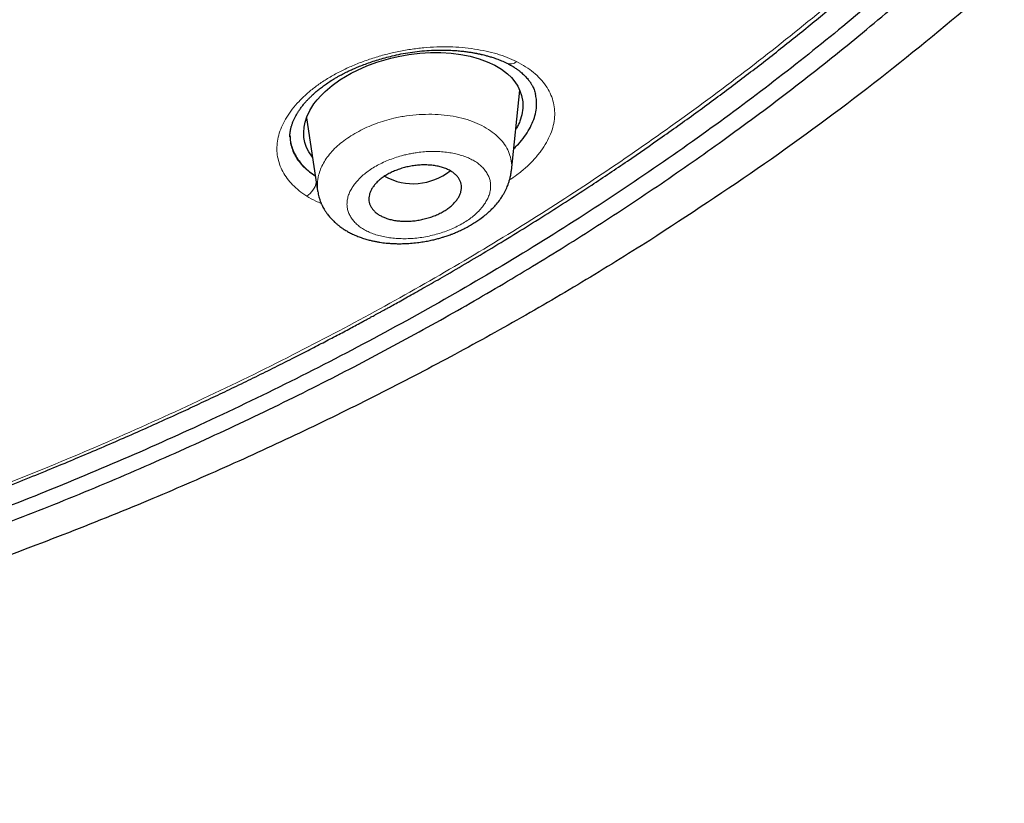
# Model space of a CAD drawing. Header units: millimetres. Extents: x 8 to 1170, y 12 to 886.
# Tile 326 of 656: x 794 to 813, y 788 to 803. Entities that reach past the tile are written whole.
import ezdxf

# ---------------------------------------------------------------- set-up
doc = ezdxf.new("R2010")
doc.units = ezdxf.units.MM

msp = doc.modelspace()

# ---------------------------------------------------------------- linework, layer by layer
at = {"color": 7, "linetype": 'Continuous', "lineweight": 30}
for p, q in [((803.394, 800.451), (803.553, 802.011)), ((799.419, 801.475), (799.634, 800.064)), ((799.099, 801.107), (799.1, 801.104)), ((803.388, 800.458), (803.387, 800.451)), ((799.637, 800.051), (799.637, 800.064))]:
    msp.add_line(p, q, dxfattribs=at)
at = {"color": 7, "linetype": 'Continuous', "lineweight": 30, "flags": 128}
msp.add_lwpolyline([(799.535, 800.713), (799.52, 800.731), (799.465, 800.816), (799.421, 800.905), (799.39, 800.999), (799.371, 801.096), (799.365, 801.195), (799.372, 801.294), (799.392, 801.394), (799.425, 801.494), (799.486, 801.621), (799.565, 801.746), (799.629, 801.828), (799.702, 801.909), (799.783, 801.988), (799.919, 802.104), (800.067, 802.212), (800.174, 802.279), (800.287, 802.343), (800.405, 802.403), (800.59, 802.484), (800.783, 802.555), (800.917, 802.596), (801.055, 802.633), (801.196, 802.665), (801.404, 802.702), (801.614, 802.728), (801.822, 802.741), (802.024, 802.742), (802.221, 802.73), (802.41, 802.706), (802.59, 802.67), (802.763, 802.622), (802.924, 802.563), (803.069, 802.495), (803.198, 802.418), (803.312, 802.331), (803.391, 802.255), (803.458, 802.175), (803.514, 802.09), (803.557, 802.001), (803.589, 801.908), (803.611, 801.785), (803.612, 801.662), (803.593, 801.537), (803.553, 801.41), (803.553, 801.41)], dxfattribs=at)
at = {"color": 8, "linetype": 'Continuous', "lineweight": 0}
for centre, radius, start, end in [((803.372, 802.709), 0.187, 248.5977, 309.7764), ((799.214, 800.306), 0.403, 301.3205, 349.122)]:
    msp.add_arc(centre, radius, start, end, dxfattribs=at)
at = {"color": 7, "linetype": 'Continuous', "lineweight": 30}
msp.add_arc((801.489, 801.343), 1.142, 240.9326, 308.728, dxfattribs=at)
for points, knots in [([(767.643, 873.98), (768.5, 873.977), (770.215, 873.972), (772.782, 873.862), (775.337, 873.677), (777.878, 873.413), (780.398, 873.069), (782.894, 872.648), (785.497, 872.122), (788.198, 871.476), (790.979, 870.694), (793.699, 869.81), (796.351, 868.828), (798.929, 867.75), (801.308, 866.635), (803.495, 865.5), (805.5, 864.361), (807.433, 863.16), (809.29, 861.899), (811.068, 860.58), (812.764, 859.205), (814.374, 857.778), (815.896, 856.301), (817.327, 854.777), (818.666, 853.209), (819.908, 851.6), (821.053, 849.953), (822.096, 848.27), (823.088, 846.46), (824.005, 844.519), (824.823, 842.447), (825.496, 840.347), (826.021, 838.223), (826.398, 836.081), (826.613, 834.028), (826.69, 832.073), (826.651, 830.218), (826.5, 828.365), (826.237, 826.518), (825.865, 824.678), (825.383, 822.851), (824.794, 821.039), (824.097, 819.245), (823.295, 817.474), (822.387, 815.728), (821.374, 814.011), (820.26, 812.326), (819.046, 810.677), (817.663, 808.976), (816.094, 807.235), (814.323, 805.467), (812.433, 803.763), (810.426, 802.13), (808.315, 800.566), (806.819, 799.59), (806.072, 799.102)], [0, 0, 0, 0, 0.017859, 0.035717, 0.053574, 0.07143, 0.089287, 0.107143, 0.125, 0.145832, 0.166666, 0.1875, 0.208333, 0.229166, 0.249999, 0.267856, 0.285713, 0.303571, 0.321429, 0.339287, 0.357144, 0.375001, 0.392858, 0.410715, 0.428572, 0.446429, 0.464286, 0.482143, 0.500002, 0.520835, 0.541668, 0.562501, 0.583334, 0.604167, 0.624999, 0.642856, 0.660713, 0.678571, 0.696428, 0.714286, 0.732144, 0.750003, 0.76786, 0.785718, 0.803575, 0.821433, 0.839289, 0.857146, 0.875003, 0.895835, 0.916668, 0.9375, 0.958333, 0.979167, 1, 1, 1, 1]), ([(766.714, 788.678), (767.321, 788.685), (768.534, 788.7), (770.35, 788.776), (772.161, 788.889), (773.966, 789.045), (775.764, 789.241), (777.554, 789.478), (779.281, 789.747), (780.943, 790.043), (782.541, 790.364), (784.126, 790.717), (785.696, 791.102), (787.253, 791.52), (788.845, 791.984), (790.467, 792.499), (792.114, 793.065), (793.731, 793.667), (795.321, 794.305), (796.881, 794.978), (798.415, 795.686), (799.878, 796.409), (801.272, 797.142), (802.593, 797.88), (803.884, 798.644), (805.144, 799.434), (806.372, 800.249), (807.604, 801.114), (808.834, 802.03), (810.055, 802.999), (811.233, 803.994), (812.369, 805.015), (813.462, 806.062), (814.514, 807.137), (815.496, 808.208), (816.407, 809.269), (817.248, 810.313), (818.045, 811.371), (818.798, 812.443), (819.507, 813.529), (820.192, 814.66), (820.847, 815.837), (821.468, 817.059), (822.035, 818.295), (822.548, 819.544), (823.009, 820.806), (823.417, 822.082), (823.761, 823.334), (824.045, 824.556), (824.273, 825.745), (824.453, 826.935), (824.585, 828.126), (824.669, 829.318), (824.706, 830.545), (824.691, 831.807), (824.619, 833.101), (824.49, 834.394), (824.304, 835.684), (824.061, 836.974), (823.761, 838.26), (823.417, 839.504), (823.033, 840.702), (822.615, 841.852), (822.153, 842.99), (821.646, 844.116), (821.093, 845.229), (820.505, 846.314), (819.883, 847.37), (819.23, 848.398), (818.538, 849.411), (817.805, 850.412), (817.032, 851.4), (816.219, 852.375), (815.369, 853.333), (814.47, 854.286), (813.525, 855.232), (812.529, 856.169), (811.497, 857.084), (810.429, 857.976), (809.324, 858.846), (808.201, 859.679), (807.062, 860.477), (805.91, 861.239), (804.727, 861.979), (803.513, 862.696), (802.267, 863.391), (800.991, 864.063), (799.689, 864.708), (798.346, 865.336), (796.964, 865.943), (795.539, 866.529), (794.092, 867.084), (792.623, 867.609), (791.132, 868.103), (789.644, 868.557), (788.162, 868.975), (786.687, 869.357), (785.196, 869.709), (783.688, 870.031), (782.164, 870.325), (780.624, 870.588), (779.071, 870.822), (777.487, 871.028), (775.875, 871.205), (774.236, 871.35), (772.594, 871.46), (770.949, 871.536), (769.3, 871.58), (768.2, 871.58), (767.65, 871.58)], [0, 0, 0, 0, 0.010081, 0.020137, 0.030179, 0.040216, 0.050257, 0.060311, 0.070335, 0.079491, 0.088633, 0.097767, 0.1069, 0.116039, 0.125192, 0.135253, 0.145282, 0.155288, 0.16528, 0.175267, 0.185259, 0.195301, 0.204496, 0.213673, 0.222839, 0.232002, 0.241168, 0.250345, 0.260322, 0.270285, 0.280246, 0.290212, 0.300194, 0.310203, 0.320293, 0.329526, 0.338727, 0.347904, 0.357065, 0.366218, 0.375372, 0.385323, 0.395264, 0.405207, 0.415162, 0.425139, 0.435149, 0.445226, 0.454443, 0.463632, 0.472801, 0.481959, 0.491116, 0.500279, 0.510233, 0.520184, 0.530144, 0.540125, 0.550137, 0.560192, 0.570258, 0.579448, 0.588609, 0.59775, 0.60688, 0.616007, 0.625139, 0.633867, 0.642594, 0.651329, 0.660077, 0.668845, 0.677642, 0.686473, 0.695244, 0.704395, 0.713529, 0.722653, 0.731774, 0.740899, 0.750037, 0.758756, 0.767483, 0.776222, 0.78498, 0.793764, 0.802579, 0.811433, 0.820208, 0.829363, 0.838502, 0.847632, 0.856762, 0.865897, 0.875044, 0.883755, 0.89247, 0.901196, 0.909939, 0.918704, 0.927499, 0.936329, 0.945126, 0.954305, 0.963462, 0.972602, 0.981734, 0.990864, 1, 1, 1, 1]), ([(824.209, 830.38), (824.196, 829.879), (824.17, 828.877), (824.034, 827.376), (823.827, 825.877), (823.542, 824.382), (823.181, 822.89), (822.752, 821.434), (822.263, 820.018), (821.719, 818.645), (821.109, 817.286), (820.435, 815.942), (819.683, 814.591), (818.851, 813.236), (817.936, 811.88), (816.952, 810.547), (815.899, 809.237), (814.777, 807.951), (813.613, 806.716), (812.414, 805.534), (811.185, 804.406), (809.904, 803.31), (808.57, 802.244), (807.162, 801.194), (805.679, 800.163), (804.118, 799.153), (802.503, 798.183), (800.834, 797.251), (799.115, 796.361), (797.388, 795.532), (795.662, 794.765), (793.941, 794.057), (792.191, 793.392), (790.41, 792.772), (788.568, 792.185), (786.664, 791.635), (784.697, 791.127), (782.702, 790.669), (780.678, 790.262), (778.629, 789.908), (776.602, 789.612), (774.607, 789.373), (772.65, 789.189), (770.69, 789.053), (768.727, 788.966), (766.72, 788.928), (764.671, 788.942), (762.582, 789.011), (760.5, 789.136), (758.424, 789.316), (756.356, 789.552), (754.344, 789.836), (752.392, 790.164), (750.502, 790.532), (748.637, 790.946), (746.796, 791.406), (744.936, 791.923), (743.063, 792.501), (741.181, 793.142), (739.337, 793.832), (737.529, 794.572), (735.759, 795.36), (734.062, 796.18), (732.442, 797.025), (730.899, 797.891), (729.405, 798.792), (727.957, 799.729), (726.526, 800.724), (725.116, 801.777), (723.734, 802.889), (722.411, 804.037), (721.149, 805.22), (719.944, 806.44), (718.822, 807.67), (717.782, 808.906), (716.824, 810.139), (715.928, 811.394), (715.095, 812.67), (714.309, 813.993), (713.575, 815.362), (712.899, 816.775), (712.296, 818.204), (711.767, 819.648), (711.311, 821.11), (710.934, 822.562), (710.636, 823.999), (710.411, 825.414), (710.256, 826.835), (710.165, 828.261), (710.163, 829.214), (710.162, 829.691)], [0, 0, 0, 0, 0.011647, 0.023279, 0.034914, 0.046569, 0.058262, 0.069997, 0.081033, 0.092045, 0.103046, 0.114051, 0.125075, 0.136674, 0.148268, 0.159874, 0.171507, 0.183184, 0.194903, 0.205931, 0.216944, 0.227954, 0.238974, 0.250018, 0.2616, 0.2732, 0.284834, 0.296518, 0.308264, 0.319998, 0.330999, 0.341975, 0.352941, 0.363907, 0.374886, 0.386463, 0.398058, 0.409684, 0.421356, 0.433089, 0.444843, 0.455871, 0.466863, 0.477832, 0.488791, 0.499751, 0.51144, 0.523115, 0.53479, 0.54648, 0.558201, 0.569925, 0.580927, 0.591892, 0.602833, 0.61376, 0.624687, 0.6364, 0.648087, 0.659761, 0.671439, 0.683135, 0.694871, 0.705904, 0.716895, 0.727858, 0.738804, 0.749746, 0.761426, 0.773081, 0.784724, 0.796373, 0.808043, 0.819784, 0.830839, 0.841857, 0.852852, 0.863839, 0.87483, 0.886496, 0.898127, 0.909738, 0.921348, 0.932974, 0.944696, 0.955762, 0.96681, 0.977856, 0.988914, 1, 1, 1, 1]), ([(710.696, 827.989), (710.697, 827.963), (710.701, 827.907), (710.707, 827.825), (710.713, 827.737), (710.718, 827.644), (710.725, 827.533), (710.734, 827.404), (710.744, 827.257), (710.757, 827.098), (710.771, 826.926), (710.787, 826.741), (710.806, 826.546), (710.827, 826.345), (710.856, 826.077), (710.895, 825.749), (710.946, 825.365), (711.001, 824.992), (711.058, 824.632), (711.118, 824.282), (711.181, 823.94), (711.265, 823.506), (711.377, 822.98), (711.521, 822.361), (711.683, 821.729), (711.862, 821.084), (712.061, 820.427), (712.274, 819.773), (712.502, 819.122), (712.71, 818.568), (712.891, 818.108), (713.042, 817.738), (713.202, 817.36), (713.37, 816.976), (713.534, 816.614), (713.692, 816.276), (713.839, 815.969), (713.988, 815.668), (714.136, 815.375), (714.258, 815.138), (714.354, 814.957), (714.422, 814.829), (714.488, 814.706), (714.549, 814.592), (714.605, 814.491), (714.65, 814.408), (714.688, 814.341), (714.718, 814.286), (714.749, 814.232), (714.781, 814.175), (714.815, 814.113), (714.861, 814.033), (714.918, 813.933), (714.989, 813.809), (715.069, 813.673), (715.156, 813.525), (715.251, 813.365), (715.354, 813.193), (715.482, 812.985), (715.631, 812.745), (715.8, 812.478), (715.97, 812.215), (716.14, 811.958), (716.309, 811.705), (716.475, 811.461), (716.638, 811.227), (716.796, 811.002), (716.951, 810.786), (717.1, 810.58), (717.235, 810.398), (717.354, 810.238), (717.46, 810.098), (717.559, 809.967), (717.652, 809.845), (717.741, 809.73), (717.834, 809.61), (717.937, 809.479), (718.053, 809.332), (718.178, 809.176), (718.313, 809.009), (718.457, 808.833), (718.612, 808.646), (718.776, 808.45), (718.948, 808.247), (719.182, 807.975), (719.48, 807.635), (719.758, 807.327), (719.953, 807.114), (720.06, 806.998), (720.169, 806.882), (720.278, 806.765), (720.387, 806.65), (720.494, 806.538), (720.598, 806.429), (720.696, 806.328), (720.787, 806.234), (720.868, 806.151), (720.938, 806.08), (721, 806.016), (721.059, 805.957), (721.118, 805.898), (721.183, 805.832), (721.258, 805.758), (721.344, 805.672), (721.443, 805.575), (721.554, 805.466), (721.678, 805.346), (721.835, 805.194), (722.022, 805.015), (722.234, 804.816), (722.444, 804.62), (722.653, 804.429), (722.892, 804.212), (723.161, 803.971), (723.46, 803.709), (723.757, 803.452), (724.058, 803.198), (724.365, 802.942), (724.645, 802.712), (724.896, 802.51), (725.117, 802.334), (725.341, 802.157), (725.568, 801.98), (725.791, 801.809), (726.005, 801.646), (726.206, 801.495), (726.393, 801.356), (726.558, 801.234), (726.7, 801.13), (726.823, 801.041), (726.939, 800.957), (727.057, 800.873), (727.195, 800.774), (727.36, 800.657), (727.553, 800.522), (727.76, 800.379), (727.981, 800.227), (728.214, 800.068), (728.456, 799.906), (728.747, 799.714), (729.08, 799.496), (729.443, 799.264), (729.788, 799.047), (730.115, 798.845), (730.438, 798.647), (730.784, 798.44), (731.157, 798.22), (731.562, 797.985), (731.978, 797.749), (732.405, 797.511), (732.841, 797.273), (733.216, 797.072), (733.525, 796.91), (733.766, 796.784), (734.005, 796.661), (734.242, 796.54), (734.477, 796.422), (734.678, 796.322), (734.842, 796.241), (734.962, 796.183), (735.064, 796.133), (735.144, 796.094), (735.203, 796.065), (735.247, 796.044), (735.291, 796.023), (735.342, 795.998), (735.407, 795.967), (735.486, 795.929), (735.58, 795.885), (735.687, 795.834), (735.808, 795.777), (735.94, 795.715), (736.079, 795.65), (736.221, 795.584), (736.482, 795.464), (736.86, 795.294), (737.346, 795.079), (737.818, 794.875), (738.276, 794.681), (738.729, 794.494), (739.178, 794.312), (739.626, 794.135), (740.154, 793.93), (740.764, 793.701), (741.459, 793.448), (742.237, 793.175), (743.1, 792.885), (744.052, 792.58), (745.012, 792.288), (745.956, 792.017), (746.884, 791.764), (747.793, 791.529), (748.708, 791.305), (749.629, 791.093), (750.554, 790.893), (751.484, 790.704), (752.45, 790.52), (753.452, 790.344), (754.489, 790.176), (755.53, 790.023), (756.574, 789.884), (757.622, 789.759), (758.674, 789.648), (759.728, 789.551), (760.786, 789.469), (761.846, 789.402), (762.901, 789.349), (763.953, 789.311), (765, 789.287), (766.049, 789.278), (767.074, 789.282), (768.072, 789.299), (769.043, 789.327), (770.012, 789.368), (770.98, 789.421), (771.946, 789.485), (772.91, 789.562), (773.905, 789.653), (774.93, 789.761), (775.984, 789.886), (777.034, 790.026), (778.081, 790.179), (779.125, 790.347), (780.165, 790.529), (781.202, 790.726), (782.234, 790.936), (783.26, 791.16), (784.275, 791.397), (785.278, 791.645), (786.269, 791.906), (787.253, 792.179), (788.256, 792.473), (789.276, 792.79), (790.313, 793.129), (791.34, 793.482), (792.357, 793.85), (793.364, 794.233), (794.175, 794.556), (794.794, 794.812), (795.227, 794.994), (795.657, 795.179), (796.086, 795.366), (796.517, 795.558), (796.921, 795.742), (797.301, 795.918), (797.658, 796.086), (798.022, 796.26), (798.392, 796.44), (798.767, 796.625), (799.121, 796.803), (799.445, 796.968), (799.735, 797.118), (800.008, 797.261), (800.265, 797.397), (800.453, 797.498), (800.576, 797.565), (800.635, 797.597), (800.685, 797.624), (800.726, 797.646), (800.757, 797.663), (800.784, 797.678), (800.815, 797.695), (800.856, 797.717), (800.908, 797.745), (800.966, 797.778), (801.03, 797.812), (801.113, 797.858), (801.218, 797.917), (801.347, 797.989), (801.488, 798.068), (801.639, 798.153), (801.8, 798.245), (801.97, 798.342), (802.243, 798.5), (802.61, 798.715), (803.083, 798.998), (803.558, 799.288), (804.034, 799.586), (804.495, 799.88), (805.031, 800.229), (805.638, 800.637), (806.326, 801.113), (807.009, 801.602), (807.691, 802.108), (808.362, 802.621), (809.02, 803.143), (809.665, 803.673), (810.299, 804.211), (810.84, 804.687), (811.294, 805.097), (811.665, 805.44), (812.036, 805.79), (812.41, 806.151), (812.722, 806.459), (812.973, 806.711), (813.162, 806.904), (813.353, 807.099), (813.542, 807.297), (813.727, 807.491), (813.902, 807.678), (814.064, 807.853), (814.212, 808.014), (814.347, 808.162), (814.468, 808.296), (814.579, 808.422), (814.688, 808.544), (814.8, 808.671), (814.917, 808.805), (815.04, 808.948), (815.169, 809.098), (815.305, 809.258), (815.448, 809.428), (815.638, 809.656), (815.867, 809.937), (816.13, 810.265), (816.384, 810.588), (816.627, 810.905), (816.881, 811.242), (817.144, 811.599), (817.417, 811.979), (817.684, 812.361), (817.927, 812.716), (818.147, 813.046), (818.346, 813.351), (818.545, 813.663), (818.734, 813.965), (818.913, 814.258), (819.082, 814.54), (819.253, 814.831), (819.425, 815.13), (819.575, 815.397), (819.701, 815.626), (819.801, 815.81), (819.893, 815.981), (819.977, 816.141), (820.054, 816.288), (820.118, 816.413), (820.172, 816.518), (820.216, 816.604), (820.256, 816.683), (820.292, 816.755), (820.327, 816.825), (820.364, 816.9), (820.406, 816.986), (820.452, 817.08), (820.502, 817.182), (820.553, 817.289), (820.607, 817.402), (820.662, 817.518), (820.717, 817.635), (820.772, 817.754), (820.868, 817.963), (821.004, 818.267), (821.179, 818.67), (821.35, 819.078), (821.514, 819.487), (821.669, 819.886), (821.814, 820.275), (821.95, 820.655), (822.079, 821.028), (822.228, 821.479), (822.395, 822.011), (822.574, 822.625), (822.74, 823.241), (822.893, 823.858), (823.033, 824.476), (823.159, 825.092), (823.266, 825.676), (823.356, 826.223), (823.413, 826.611), (823.448, 826.873), (823.467, 827.015), (823.486, 827.167), (823.505, 827.331), (823.525, 827.507), (823.545, 827.693), (823.565, 827.891), (823.585, 828.101), (823.604, 828.321), (823.623, 828.554), (823.64, 828.797), (823.656, 829.048), (823.669, 829.304), (823.681, 829.565), (823.691, 829.837), (823.698, 830.119), (823.701, 830.311), (823.703, 830.408)], [0, 0, 0, 0, 0.000488, 0.001066, 0.001741, 0.002496, 0.003291, 0.00439, 0.005557, 0.006789, 0.008184, 0.009655, 0.011202, 0.01282, 0.014437, 0.017594, 0.020657, 0.023626, 0.026502, 0.029284, 0.032003, 0.03472, 0.039702, 0.044684, 0.049665, 0.055002, 0.06034, 0.065677, 0.071014, 0.076351, 0.079353, 0.082419, 0.085553, 0.088756, 0.092028, 0.094647, 0.097245, 0.099785, 0.102267, 0.104691, 0.105802, 0.106901, 0.107971, 0.108943, 0.109807, 0.110563, 0.111081, 0.111533, 0.111981, 0.11247, 0.113, 0.113571, 0.11453, 0.115596, 0.116767, 0.118045, 0.119429, 0.12092, 0.122518, 0.124862, 0.127203, 0.129509, 0.13178, 0.134016, 0.136216, 0.138258, 0.140268, 0.142225, 0.14407, 0.145798, 0.147149, 0.148419, 0.149607, 0.150714, 0.151739, 0.152738, 0.153997, 0.155343, 0.156779, 0.158303, 0.159946, 0.161682, 0.163509, 0.165417, 0.167347, 0.171167, 0.17503, 0.176141, 0.177256, 0.178373, 0.179494, 0.180617, 0.181722, 0.182744, 0.183765, 0.184678, 0.185485, 0.186184, 0.186776, 0.187343, 0.187918, 0.188536, 0.189264, 0.190115, 0.191072, 0.192148, 0.193344, 0.194659, 0.196685, 0.198693, 0.200669, 0.202611, 0.20452, 0.2073, 0.210007, 0.212647, 0.215304, 0.218006, 0.220753, 0.222625, 0.224516, 0.226429, 0.228362, 0.230283, 0.232063, 0.233729, 0.235282, 0.236721, 0.237791, 0.238789, 0.239714, 0.240647, 0.241652, 0.243077, 0.244626, 0.246299, 0.24804, 0.249898, 0.251833, 0.253748, 0.256705, 0.259599, 0.26213, 0.264609, 0.267036, 0.269446, 0.272372, 0.27536, 0.27841, 0.281522, 0.284695, 0.287848, 0.289583, 0.291297, 0.292988, 0.294657, 0.296304, 0.297923, 0.298886, 0.299722, 0.300431, 0.301013, 0.301382, 0.30167, 0.301932, 0.302283, 0.302735, 0.303282, 0.303926, 0.304665, 0.305499, 0.306412, 0.307389, 0.308363, 0.309331, 0.312733, 0.316054, 0.319179, 0.32223, 0.325225, 0.32819, 0.331125, 0.33403, 0.338535, 0.343002, 0.347469, 0.353452, 0.359437, 0.365426, 0.371418, 0.376966, 0.382514, 0.388061, 0.39361, 0.399158, 0.404705, 0.410253, 0.416353, 0.42245, 0.42854, 0.434625, 0.440712, 0.446799, 0.452889, 0.458978, 0.465068, 0.471159, 0.477144, 0.483133, 0.489133, 0.495145, 0.500701, 0.506249, 0.511791, 0.517329, 0.522866, 0.528403, 0.53394, 0.540029, 0.546117, 0.552204, 0.558288, 0.564379, 0.570476, 0.576576, 0.582677, 0.58878, 0.594881, 0.600875, 0.606869, 0.612862, 0.618855, 0.625324, 0.631788, 0.638249, 0.644709, 0.651169, 0.65763, 0.660472, 0.663314, 0.666156, 0.668999, 0.671847, 0.674767, 0.677126, 0.679542, 0.682016, 0.684547, 0.687138, 0.689745, 0.691872, 0.693892, 0.695806, 0.697613, 0.699313, 0.6998, 0.70022, 0.700574, 0.700862, 0.701084, 0.701245, 0.701442, 0.70174, 0.702119, 0.702541, 0.702992, 0.703474, 0.704322, 0.705249, 0.706256, 0.707343, 0.70851, 0.709756, 0.711024, 0.714452, 0.717788, 0.72147, 0.725034, 0.728501, 0.73194, 0.737296, 0.742592, 0.748129, 0.753666, 0.759204, 0.764742, 0.770281, 0.775821, 0.781361, 0.784773, 0.788186, 0.791619, 0.795149, 0.798786, 0.800611, 0.802462, 0.804339, 0.806242, 0.80812, 0.809887, 0.811542, 0.813083, 0.814444, 0.815702, 0.816858, 0.817946, 0.819118, 0.820392, 0.821685, 0.823069, 0.824542, 0.826106, 0.827759, 0.830798, 0.833774, 0.836686, 0.839533, 0.842315, 0.845704, 0.849058, 0.852412, 0.855765, 0.8584, 0.861034, 0.863715, 0.866488, 0.868845, 0.871264, 0.873746, 0.876293, 0.878903, 0.880556, 0.882105, 0.883551, 0.884893, 0.886131, 0.887265, 0.888048, 0.888771, 0.889431, 0.890028, 0.890573, 0.891188, 0.891905, 0.892724, 0.893546, 0.894449, 0.895404, 0.896369, 0.897344, 0.898329, 0.899323, 0.90255, 0.905876, 0.90928, 0.912637, 0.915923, 0.91908, 0.922167, 0.925186, 0.928182, 0.933133, 0.93808, 0.943026, 0.947971, 0.952916, 0.957858, 0.962729, 0.966856, 0.970915, 0.971971, 0.973092, 0.974302, 0.975603, 0.976992, 0.978472, 0.980041, 0.9817, 0.98345, 0.98529, 0.98722, 0.989241, 0.99123, 0.9933, 0.995451, 0.997685, 1, 1, 1, 1]), ([(799.099, 801.106), (799.099, 801.124), (799.099, 801.156), (799.103, 801.203), (799.11, 801.243), (799.117, 801.277), (799.125, 801.305), (799.132, 801.33), (799.144, 801.365), (799.161, 801.41), (799.185, 801.464), (799.21, 801.513), (799.237, 801.56), (799.268, 801.608), (799.305, 801.661), (799.347, 801.717), (799.392, 801.771), (799.436, 801.82), (799.48, 801.865), (799.527, 801.911), (799.58, 801.96), (799.641, 802.012), (799.71, 802.067), (799.788, 802.125), (799.875, 802.183), (799.956, 802.234), (800.025, 802.274), (800.074, 802.301), (800.112, 802.321), (800.141, 802.336), (800.172, 802.352), (800.215, 802.373), (800.277, 802.402), (800.356, 802.438), (800.452, 802.478), (800.562, 802.521), (800.683, 802.563), (800.81, 802.604), (800.943, 802.642), (801.09, 802.68), (801.252, 802.715), (801.43, 802.746), (801.612, 802.769), (801.799, 802.785), (801.969, 802.791), (802.119, 802.79), (802.245, 802.785), (802.358, 802.777), (802.458, 802.766), (802.545, 802.755), (802.619, 802.744), (802.673, 802.734), (802.711, 802.727), (802.735, 802.722), (802.756, 802.718), (802.774, 802.714), (802.791, 802.71), (802.81, 802.706), (802.839, 802.699), (802.884, 802.688), (802.945, 802.671), (803.02, 802.649), (803.107, 802.62), (803.205, 802.582), (803.269, 802.552), (803.303, 802.535)], [0, 0, 0, 0, 0.019906, 0.037155, 0.051743, 0.063652, 0.072905, 0.081156, 0.089329, 0.108093, 0.125721, 0.141499, 0.155201, 0.170062, 0.186573, 0.204741, 0.221886, 0.236657, 0.250064, 0.264478, 0.279997, 0.296663, 0.314549, 0.333662, 0.354013, 0.37506, 0.387622, 0.397816, 0.405633, 0.411065, 0.415218, 0.424355, 0.436407, 0.451383, 0.469294, 0.489964, 0.511689, 0.534046, 0.557023, 0.580605, 0.609676, 0.639563, 0.670238, 0.701724, 0.734147, 0.757858, 0.780381, 0.800836, 0.819209, 0.83549, 0.849672, 0.861752, 0.867004, 0.87173, 0.87593, 0.879605, 0.882755, 0.885921, 0.891383, 0.900973, 0.914013, 0.93048, 0.950338, 0.973534, 1, 1, 1, 1]), ([(803.303, 802.535), (803.326, 802.524), (803.368, 802.502), (803.421, 802.471), (803.463, 802.444), (803.493, 802.424), (803.516, 802.407), (803.536, 802.392), (803.556, 802.377), (803.592, 802.347), (803.643, 802.301), (803.691, 802.249), (803.725, 802.208), (803.746, 802.179), (803.763, 802.154), (803.776, 802.133), (803.787, 802.115), (803.8, 802.091), (803.816, 802.059), (803.832, 802.021), (803.848, 801.978), (803.855, 801.949), (803.859, 801.933)], [0, 0, 0, 0, 0.071322, 0.131156, 0.179538, 0.21649, 0.242835, 0.26806, 0.294901, 0.323356, 0.420525, 0.526515, 0.573752, 0.621769, 0.662679, 0.693817, 0.720731, 0.753309, 0.79924, 0.855057, 0.921998, 1, 1, 1, 1]), ([(803.438, 800.882), (803.468, 800.911), (803.546, 800.986), (803.646, 801.113), (803.742, 801.26), (803.813, 801.407), (803.86, 801.554), (803.881, 801.699), (803.881, 801.826), (803.864, 801.903), (803.857, 801.933)], [0, 0, 0, 0, 0.087134, 0.226062, 0.363969, 0.500146, 0.63605, 0.773144, 0.909054, 1, 1, 1, 1]), ([(803.553, 801.41), (803.542, 801.382), (803.52, 801.33), (803.49, 801.279), (803.476, 801.255)], [0, 0, 0, 0, 0.539765, 1, 1, 1, 1]), ([(799.099, 801.134), (799.101, 801.094), (799.106, 801.01), (799.141, 800.885), (799.196, 800.76), (799.271, 800.642), (799.366, 800.532), (799.47, 800.436), (799.552, 800.38), (799.589, 800.355)], [0, 0, 0, 0, 0.132233, 0.280493, 0.431694, 0.581082, 0.728718, 0.875835, 1, 1, 1, 1]), ([(800.934, 799.544), (800.91, 799.554), (800.862, 799.575), (800.799, 799.613), (800.745, 799.656), (800.7, 799.705), (800.665, 799.757), (800.642, 799.812), (800.629, 799.869), (800.627, 799.928), (800.637, 799.987), (800.656, 800.047), (800.686, 800.106), (800.727, 800.164), (800.776, 800.221), (800.835, 800.275), (800.902, 800.327), (800.977, 800.375), (801.06, 800.419), (801.149, 800.458), (801.243, 800.492), (801.342, 800.52), (801.444, 800.542), (801.547, 800.557), (801.651, 800.565), (801.753, 800.565), (801.852, 800.558), (801.947, 800.544), (802.036, 800.523), (802.118, 800.495), (802.192, 800.462), (802.256, 800.422), (802.311, 800.378), (802.355, 800.329), (802.389, 800.277), (802.412, 800.222), (802.423, 800.165), (802.424, 800.106), (802.414, 800.046), (802.394, 799.987), (802.363, 799.927), (802.322, 799.869), (802.272, 799.813), (802.213, 799.759), (802.145, 799.708), (802.069, 799.66), (801.986, 799.616), (801.897, 799.577), (801.802, 799.544), (801.703, 799.516), (801.601, 799.495), (801.498, 799.48), (801.395, 799.473), (801.293, 799.473), (801.195, 799.48), (801.101, 799.494), (801.013, 799.515), (800.96, 799.534), (800.934, 799.544)], [0, 0, 0, 0, 0.017712, 0.035424, 0.053587, 0.071804, 0.089966, 0.107641, 0.125369, 0.143042, 0.160324, 0.177658, 0.194938, 0.212077, 0.229269, 0.246406, 0.263718, 0.281087, 0.298399, 0.316143, 0.333948, 0.351694, 0.369946, 0.388261, 0.406515, 0.425109, 0.443766, 0.462362, 0.480971, 0.49964, 0.51825, 0.536553, 0.554913, 0.573216, 0.591042, 0.608921, 0.626746, 0.644129, 0.661563, 0.678943, 0.696092, 0.713293, 0.73044, 0.747663, 0.764943, 0.782166, 0.799758, 0.817409, 0.835003, 0.853104, 0.871269, 0.889373, 0.907797, 0.926283, 0.944709, 0.963119, 0.981588, 1, 1, 1, 1]), ([(799.638, 800.05), (799.641, 800.032), (799.647, 799.998), (799.658, 799.951), (799.669, 799.914), (799.679, 799.885), (799.687, 799.861), (799.695, 799.842), (799.703, 799.822), (799.711, 799.803), (799.723, 799.778), (799.739, 799.746), (799.762, 799.705), (799.79, 799.66), (799.821, 799.616), (799.851, 799.578), (799.877, 799.547), (799.903, 799.518), (799.932, 799.489), (799.966, 799.456), (800.005, 799.421), (800.045, 799.389), (800.082, 799.361), (800.116, 799.338), (800.16, 799.309), (800.218, 799.274), (800.293, 799.234), (800.374, 799.197), (800.459, 799.163), (800.546, 799.134), (800.629, 799.11), (800.705, 799.092), (800.774, 799.078), (800.839, 799.067), (800.901, 799.058), (800.964, 799.051), (801.033, 799.045), (801.112, 799.04), (801.206, 799.038), (801.314, 799.039), (801.437, 799.046), (801.562, 799.058), (801.681, 799.075), (801.786, 799.094), (801.881, 799.115), (801.964, 799.136), (802.035, 799.156), (802.095, 799.175), (802.145, 799.191), (802.186, 799.206), (802.233, 799.223), (802.292, 799.247), (802.367, 799.279), (802.448, 799.317), (802.533, 799.36), (802.618, 799.408), (802.7, 799.459), (802.788, 799.519), (802.876, 799.585), (802.96, 799.657), (803.035, 799.73), (803.106, 799.809), (803.168, 799.888), (803.215, 799.96), (803.249, 800.017), (803.277, 800.07), (803.3, 800.12), (803.321, 800.171), (803.341, 800.227), (803.361, 800.294), (803.379, 800.372), (803.387, 800.429), (803.39, 800.459)], [0, 0, 0, 0, 0.012793, 0.023491, 0.032092, 0.039118, 0.043907, 0.048412, 0.053002, 0.057679, 0.062476, 0.071308, 0.082008, 0.093944, 0.107441, 0.117837, 0.126713, 0.134975, 0.143775, 0.154658, 0.16716, 0.178708, 0.188901, 0.197754, 0.206294, 0.223728, 0.242423, 0.261681, 0.281101, 0.300966, 0.318927, 0.334527, 0.348639, 0.36155, 0.373856, 0.385868, 0.398828, 0.414329, 0.432372, 0.452951, 0.47606, 0.501698, 0.523129, 0.542997, 0.560856, 0.576718, 0.590573, 0.60221, 0.611896, 0.61963, 0.62715, 0.639852, 0.655641, 0.672838, 0.691154, 0.710494, 0.729765, 0.748681, 0.774417, 0.797036, 0.817074, 0.839359, 0.864674, 0.881467, 0.895929, 0.907854, 0.920694, 0.932614, 0.94615, 0.961843, 0.979786, 1, 1, 1, 1]), ([(806.072, 799.102), (805.636, 798.83), (804.765, 798.287), (803.418, 797.506), (802.041, 796.75), (800.634, 796.022), (799.201, 795.324), (797.743, 794.656), (796.211, 793.998), (794.601, 793.352), (792.913, 792.723), (791.199, 792.134), (789.46, 791.584), (787.751, 791.089), (786.077, 790.645), (784.443, 790.25), (782.795, 789.889), (781.132, 789.561), (779.457, 789.268), (777.772, 789.01), (776.355, 788.823), (775.208, 788.69), (774.327, 788.598), (773.426, 788.514), (772.491, 788.438), (771.52, 788.369), (770.641, 788.315), (769.875, 788.276), (769.24, 788.248), (768.636, 788.228), (768.111, 788.215), (767.673, 788.207), (767.314, 788.202), (766.986, 788.199), (766.776, 788.198), (766.674, 788.197)], [0, 0, 0, 0, 0.039965, 0.079929, 0.119922, 0.160016, 0.200089, 0.23998, 0.27989, 0.323933, 0.367928, 0.411888, 0.455897, 0.499945, 0.539967, 0.579932, 0.619887, 0.659888, 0.699966, 0.740007, 0.779935, 0.800437, 0.821039, 0.842058, 0.863869, 0.886742, 0.91016, 0.92548, 0.94039, 0.954618, 0.96777, 0.977052, 0.985307, 0.992835, 1, 1, 1, 1])]:
    msp.add_open_spline(points, degree=3, knots=knots, dxfattribs=at)
at = {"color": 8, "linetype": 'Continuous', "lineweight": 0}
for points, knots in [([(710.889, 829.561), (710.891, 829.064), (710.895, 828.069), (710.997, 826.579), (711.17, 825.093), (711.422, 823.611), (711.749, 822.135), (712.142, 820.701), (712.595, 819.312), (713.101, 817.967), (713.672, 816.638), (714.307, 815.324), (715.017, 814.003), (715.808, 812.677), (716.682, 811.35), (717.627, 810.045), (718.641, 808.762), (719.724, 807.503), (720.848, 806.297), (722.006, 805.146), (723.191, 804.051), (724.427, 802.988), (725.714, 801.956), (727.078, 800.938), (728.522, 799.937), (730.046, 798.955), (731.623, 798.014), (733.253, 797.112), (734.931, 796.255), (736.614, 795.46), (738.296, 794.726), (739.975, 794.05), (741.686, 793.417), (743.429, 792.826), (745.239, 792.268), (747.113, 791.747), (749.052, 791.266), (751.018, 790.837), (753.011, 790.459), (755.027, 790.134), (757.019, 789.868), (758.98, 789.658), (760.906, 789.5), (762.838, 789.39), (764.775, 789.329), (766.755, 789.316), (768.775, 789.355), (770.832, 789.448), (772.884, 789.596), (774.931, 789.799), (776.974, 790.056), (778.969, 790.36), (780.911, 790.709), (782.794, 791.097), (784.654, 791.53), (786.49, 792.009), (788.339, 792.543), (790.196, 793.136), (792.057, 793.788), (793.882, 794.488), (795.673, 795.235), (797.432, 796.032), (799.124, 796.86), (800.747, 797.715), (802.294, 798.591), (803.794, 799.501), (805.249, 800.447), (806.686, 801.447), (808.101, 802.503), (809.488, 803.616), (810.817, 804.765), (812.09, 805.948), (813.306, 807.167), (814.441, 808.395), (815.495, 809.626), (816.468, 810.853), (817.38, 812.1), (818.23, 813.367), (819.037, 814.682), (819.794, 816.045), (820.496, 817.455), (821.126, 818.881), (821.683, 820.324), (822.168, 821.783), (822.571, 823.226), (822.897, 824.647), (823.149, 826.042), (823.332, 827.439), (823.453, 828.84), (823.476, 829.774), (823.488, 830.242)], [0, 0, 0, 0, 0.0117137, 0.0234149, 0.0351216, 0.0468522, 0.0586247, 0.070364, 0.0813631, 0.0923367, 0.1032992, 0.1142649, 0.1252481, 0.1368316, 0.148424, 0.1600419, 0.1717018, 0.1834199, 0.1951477, 0.206154, 0.2171342, 0.2281014, 0.2390684, 0.2500482, 0.2616874, 0.2733323, 0.2849979, 0.2966994, 0.3084517, 0.3201468, 0.3311024, 0.3420458, 0.3529893, 0.3639449, 0.3749251, 0.3865672, 0.398212, 0.409874, 0.4215681, 0.4333088, 0.4450345, 0.4560332, 0.4670091, 0.4779743, 0.4889413, 0.4999221, 0.5115701, 0.5232038, 0.5348379, 0.5464871, 0.5581659, 0.5699121, 0.5809668, 0.5919838, 0.6029753, 0.6139537, 0.6249313, 0.6365724, 0.6481884, 0.6597941, 0.6714039, 0.6830322, 0.6947667, 0.7058318, 0.7168559, 0.7278515, 0.7388313, 0.7498078, 0.7614587, 0.7730925, 0.7847248, 0.7963708, 0.8080459, 0.8197857, 0.8308292, 0.8418316, 0.8528066, 0.8637681, 0.8747299, 0.8864319, 0.8981149, 0.9097963, 0.9214933, 0.9332235, 0.9449736, 0.9560095, 0.967015, 0.9780052, 0.9889952, 1, 1, 1, 1]), ([(799.424, 799.962), (799.373, 799.995), (799.273, 800.063), (799.148, 800.178), (799.042, 800.301), (798.958, 800.434), (798.895, 800.574), (798.856, 800.72), (798.842, 800.869), (798.853, 801.022), (798.889, 801.177), (798.949, 801.333), (799.033, 801.489), (799.141, 801.644), (799.271, 801.796), (799.421, 801.941), (799.589, 802.079), (799.776, 802.208), (799.98, 802.328), (800.198, 802.438), (800.43, 802.537), (800.673, 802.624), (800.924, 802.699), (801.177, 802.759), (801.434, 802.805), (801.69, 802.836), (801.944, 802.852), (802.193, 802.854), (802.437, 802.841), (802.674, 802.812), (802.901, 802.771), (803.114, 802.716), (803.312, 802.649), (803.432, 802.594), (803.491, 802.566)], [0, 0, 0, 0, 0.031225, 0.062276, 0.093415, 0.124899, 0.156812, 0.188155, 0.219207, 0.250255, 0.281473, 0.312517, 0.343682, 0.375258, 0.407129, 0.43837, 0.469289, 0.500199, 0.531345, 0.56235, 0.593528, 0.625184, 0.65667, 0.687806, 0.718885, 0.7502, 0.781222, 0.812206, 0.843437, 0.875193, 0.906632, 0.937738, 0.968773, 1, 1, 1, 1]), ([(803.491, 802.566), (803.551, 802.534), (803.671, 802.47), (803.823, 802.358), (803.954, 802.235), (804.062, 802.1), (804.145, 801.957), (804.201, 801.808), (804.23, 801.652), (804.232, 801.492), (804.207, 801.328), (804.154, 801.163), (804.073, 800.998), (803.965, 800.833), (803.833, 800.671), (803.676, 800.516), (803.518, 800.383), (803.402, 800.305), (803.354, 800.273)], [0, 0, 0, 0, 0.063658, 0.126971, 0.190569, 0.255074, 0.319355, 0.382734, 0.445843, 0.509319, 0.572782, 0.635858, 0.699237, 0.763598, 0.828234, 0.891679, 0.954638, 1, 1, 1, 1]), ([(799.637, 800.064), (799.633, 800.111), (799.624, 800.21), (799.648, 800.351), (799.69, 800.483), (799.747, 800.601), (799.82, 800.715), (799.911, 800.827), (800.019, 800.933), (800.142, 801.034), (800.28, 801.129), (800.43, 801.216), (800.59, 801.295), (800.758, 801.364), (800.932, 801.423), (801.132, 801.477), (801.357, 801.518), (801.605, 801.544), (801.769, 801.545), (801.85, 801.545)], [0, 0, 0, 0, 0.065939, 0.137927, 0.191904, 0.245769, 0.299468, 0.353015, 0.406776, 0.460853, 0.515166, 0.569583, 0.623955, 0.678131, 0.731984, 0.785461, 0.856751, 0.928289, 1, 1, 1, 1]), ([(801.85, 801.545), (801.931, 801.541), (802.092, 801.534), (802.322, 801.499), (802.537, 801.445), (802.733, 801.371), (802.908, 801.281), (803.06, 801.175), (803.187, 801.057), (803.286, 800.927), (803.356, 800.787), (803.391, 800.639), (803.401, 800.528), (803.39, 800.467), (803.388, 800.458)], [0, 0, 0, 0, 0.090268, 0.180366, 0.270184, 0.359776, 0.449269, 0.53867, 0.627911, 0.716916, 0.805692, 0.894791, 0.984365, 1, 1, 1, 1]), ([(799.1, 801.104), (799.102, 801.064), (799.108, 800.981), (799.143, 800.86), (799.197, 800.741), (799.272, 800.628), (799.366, 800.523), (799.471, 800.431), (799.552, 800.378), (799.589, 800.354)], [0, 0, 0, 0, 0.135721, 0.28372, 0.431859, 0.580053, 0.728171, 0.876068, 1, 1, 1, 1]), ([(801.841, 800.826), (801.797, 800.825), (801.707, 800.822), (801.585, 800.808), (801.479, 800.791), (801.388, 800.773), (801.282, 800.748), (801.163, 800.713), (801.033, 800.668), (800.91, 800.616), (800.794, 800.558), (800.685, 800.494), (800.586, 800.425), (800.496, 800.351), (800.417, 800.273), (800.349, 800.192), (800.293, 800.11), (800.251, 800.027), (800.221, 799.944), (800.205, 799.862), (800.203, 799.781), (800.215, 799.701), (800.24, 799.624), (800.278, 799.551), (800.327, 799.482), (800.388, 799.418), (800.46, 799.359), (800.543, 799.307), (800.636, 799.26), (800.738, 799.221), (800.85, 799.188), (800.968, 799.163), (801.092, 799.145), (801.221, 799.136), (801.353, 799.134), (801.488, 799.14), (801.624, 799.155), (801.761, 799.179), (801.897, 799.21), (802.03, 799.248), (802.16, 799.294), (802.284, 799.346), (802.401, 799.404), (802.509, 799.468), (802.608, 799.537), (802.698, 799.611), (802.777, 799.69), (802.845, 799.771), (802.9, 799.853), (802.943, 799.936), (802.972, 800.019), (802.988, 800.101), (802.99, 800.182), (802.978, 800.261), (802.953, 800.338), (802.916, 800.412), (802.866, 800.48), (802.805, 800.544), (802.733, 800.603), (802.651, 800.655), (802.558, 800.701), (802.455, 800.741), (802.344, 800.773), (802.226, 800.798), (802.103, 800.816), (801.974, 800.826), (801.885, 800.826), (801.841, 800.826)], [0, 0, 0, 0, 0.015504, 0.031233, 0.041612, 0.052002, 0.062447, 0.078406, 0.094034, 0.109487, 0.124929, 0.140463, 0.15594, 0.171533, 0.187409, 0.203199, 0.218783, 0.234316, 0.249951, 0.265375, 0.280831, 0.296479, 0.31247, 0.328053, 0.343733, 0.359464, 0.374964, 0.390561, 0.406086, 0.421682, 0.43749, 0.453352, 0.468987, 0.484536, 0.500146, 0.51571, 0.531207, 0.546796, 0.562634, 0.578227, 0.593859, 0.609619, 0.625087, 0.640582, 0.656042, 0.67164, 0.687543, 0.703361, 0.718951, 0.734467, 0.750063, 0.765552, 0.781029, 0.796648, 0.812562, 0.828295, 0.843864, 0.85941, 0.875069, 0.890575, 0.906057, 0.921661, 0.937529, 0.953118, 0.968746, 0.984478, 1, 1, 1, 1]), ([(799.705, 799.818), (799.669, 799.833), (799.567, 799.875), (799.48, 799.927), (799.424, 799.962)], [0, 0, 0, 0, 0.350411, 1, 1, 1, 1])]:
    msp.add_open_spline(points, degree=3, knots=knots, dxfattribs=at)

doc.saveas('drawing.dxf')
